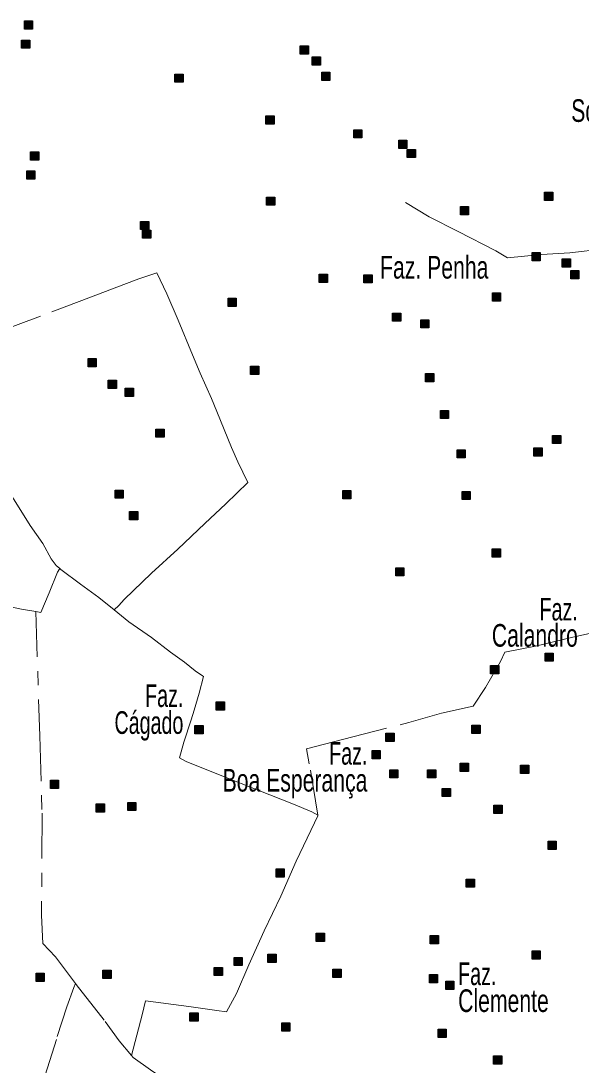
# Model space of a CAD drawing. Extents: x 445.6 to 500, y 8618.1 to 8673.4.
# Drawn here: x 489.93 to 493.89, y 8665.89 to 8673.27 of the extents above; entities that cross this region are included whole.
import ezdxf
from ezdxf.enums import TextEntityAlignment as Align

# ---------------------------------------------------------------- set-up
doc = ezdxf.new("R2010")
doc.units = 0
doc.header["$LTSCALE"] = 0.064
doc.linetypes.add('DOT_DASHED', pattern=[7.7, 5, -1.2, 0.3, -1.2])
doc.layers.add('2', color=7, linetype='Continuous', lineweight=25)
doc.layers.add('22', color=7, linetype='DOT_DASHED', lineweight=13)
doc.layers.add('61', color=7, linetype='Continuous')

msp = doc.modelspace()

# ---------------------------------------------------------------- hatches: boundary and pattern name
at = {"layer": '2'}
for points in [[(489.9539, 8673.2689), (490.0119, 8673.2689), (490.0119, 8673.2109), (489.9539, 8673.2109)], [(489.9337, 8673.1334), (489.9917, 8673.1334), (489.9917, 8673.0754), (489.9337, 8673.0754)], [(491.9043, 8673.0928), (491.9623, 8673.0928), (491.9623, 8673.0348), (491.9043, 8673.0348)], [(491.9888, 8673.0149), (492.0468, 8673.0149), (492.0468, 8672.9569), (491.9888, 8672.9569)], [(491.0173, 8672.8929), (491.0753, 8672.8929), (491.0753, 8672.8349), (491.0173, 8672.8349)], [(492.0563, 8672.9065), (492.1143, 8672.9065), (492.1143, 8672.8485), (492.0563, 8672.8485)], [(491.6611, 8672.5982), (491.7191, 8672.5982), (491.7191, 8672.5402), (491.6611, 8672.5402)], [(492.2826, 8672.4999), (492.3406, 8672.4999), (492.3406, 8672.4419), (492.2826, 8672.4419)], [(492.6002, 8672.4254), (492.6582, 8672.4254), (492.6582, 8672.3674), (492.6002, 8672.3674)], [(489.9978, 8672.344), (490.0558, 8672.344), (490.0558, 8672.286), (489.9978, 8672.286)], [(492.661, 8672.361), (492.719, 8672.361), (492.719, 8672.303), (492.661, 8672.303)], [(489.9708, 8672.2085), (490.0288, 8672.2085), (490.0288, 8672.1505), (489.9708, 8672.1505)], [(493.6308, 8672.0586), (493.6888, 8672.0586), (493.6888, 8672.0006), (493.6308, 8672.0006)], [(491.6662, 8672.0245), (491.7242, 8672.0245), (491.7242, 8671.9665), (491.6662, 8671.9665)], [(493.0363, 8671.957), (493.0943, 8671.957), (493.0943, 8671.899), (493.0363, 8671.899)], [(490.7754, 8671.8521), (490.8334, 8671.8521), (490.8334, 8671.7941), (490.7754, 8671.7941)], [(490.7889, 8671.7911), (490.8469, 8671.7911), (490.8469, 8671.7331), (490.7889, 8671.7331)], [(493.543, 8671.6317), (493.601, 8671.6317), (493.601, 8671.5737), (493.543, 8671.5737)], [(493.7555, 8671.587), (493.8135, 8671.587), (493.8135, 8671.529), (493.7555, 8671.529)], [(492.0377, 8671.4791), (492.0957, 8671.4791), (492.0957, 8671.4211), (492.0377, 8671.4211)], [(492.354, 8671.4759), (492.412, 8671.4759), (492.412, 8671.4179), (492.354, 8671.4179)], [(493.8163, 8671.5057), (493.8743, 8671.5057), (493.8743, 8671.4477), (493.8163, 8671.4477)], [(491.3935, 8671.31), (491.4515, 8671.31), (491.4515, 8671.252), (491.3935, 8671.252)], [(493.2627, 8671.3471), (493.3207, 8671.3471), (493.3207, 8671.2891), (493.2627, 8671.2891)], [(492.5567, 8671.2048), (492.6147, 8671.2048), (492.6147, 8671.1468), (492.5567, 8671.1468)], [(492.756, 8671.1574), (492.814, 8671.1574), (492.814, 8671.0994), (492.756, 8671.0994)], [(490.4038, 8670.8831), (490.4618, 8670.8831), (490.4618, 8670.8251), (490.4038, 8670.8251)], [(491.5523, 8670.8289), (491.6103, 8670.8289), (491.6103, 8670.7709), (491.5523, 8670.7709)], [(490.5462, 8670.731), (490.6042, 8670.731), (490.6042, 8670.673), (490.5462, 8670.673)], [(492.7898, 8670.7779), (492.8478, 8670.7779), (492.8478, 8670.7199), (492.7898, 8670.7199)], [(490.6673, 8670.6731), (490.7253, 8670.6731), (490.7253, 8670.6151), (490.6673, 8670.6151)], [(492.8945, 8670.5171), (492.9525, 8670.5171), (492.9525, 8670.4591), (492.8945, 8670.4591)], [(490.8835, 8670.3851), (490.9415, 8670.3851), (490.9415, 8670.3271), (490.8835, 8670.3271)], [(493.6883, 8670.3409), (493.7463, 8670.3409), (493.7463, 8670.2829), (493.6883, 8670.2829)], [(493.0127, 8670.2393), (493.0707, 8670.2393), (493.0707, 8670.1813), (493.0127, 8670.1813)], [(493.5565, 8670.2528), (493.6145, 8670.2528), (493.6145, 8670.1948), (493.5565, 8670.1948)], [(490.5954, 8669.9545), (490.6534, 8669.9545), (490.6534, 8669.8965), (490.5954, 8669.8965)], [(492.2041, 8669.9515), (492.2621, 8669.9515), (492.2621, 8669.8935), (492.2041, 8669.8935)], [(493.0485, 8669.9447), (493.1065, 8669.9447), (493.1065, 8669.8867), (493.0485, 8669.8867)], [(490.6968, 8669.8025), (490.7548, 8669.8025), (490.7548, 8669.7445), (490.6968, 8669.7445)], [(493.2613, 8669.5381), (493.3193, 8669.5381), (493.3193, 8669.4801), (493.2613, 8669.4801)], [(492.579, 8669.406), (492.637, 8669.406), (492.637, 8669.348), (492.579, 8669.348)], [(493.6352, 8668.8029), (493.6932, 8668.8029), (493.6932, 8668.7449), (493.6352, 8668.7449)], [(493.2501, 8668.7149), (493.3081, 8668.7149), (493.3081, 8668.6569), (493.2501, 8668.6569)], [(491.3107, 8668.4574), (491.3687, 8668.4574), (491.3687, 8668.3994), (491.3107, 8668.3994)], [(491.1587, 8668.2914), (491.2167, 8668.2914), (491.2167, 8668.2334), (491.1587, 8668.2334)], [(493.1179, 8668.2937), (493.1759, 8668.2937), (493.1759, 8668.2357), (493.1179, 8668.2357)], [(492.5099, 8668.2361), (492.5679, 8668.2361), (492.5679, 8668.1781), (492.5099, 8668.1781)], [(492.412, 8668.1141), (492.47, 8668.1141), (492.47, 8668.0561), (492.412, 8668.0561)], [(493.0358, 8668.0246), (493.0938, 8668.0246), (493.0938, 8667.9666), (493.0358, 8667.9666)], [(493.4621, 8668.0109), (493.5201, 8668.0109), (493.5201, 8667.9529), (493.4621, 8667.9529)], [(492.537, 8667.9791), (492.595, 8667.9791), (492.595, 8667.9211), (492.537, 8667.9211)], [(492.8038, 8667.9791), (492.8618, 8667.9791), (492.8618, 8667.9211), (492.8038, 8667.9211)], [(490.1379, 8667.9038), (490.1959, 8667.9038), (490.1959, 8667.8458), (490.1379, 8667.8458)], [(492.9085, 8667.8465), (492.9665, 8667.8465), (492.9665, 8667.7885), (492.9085, 8667.7885)], [(490.4622, 8667.7378), (490.5202, 8667.7378), (490.5202, 8667.6798), (490.4622, 8667.6798)], [(490.6842, 8667.7479), (490.7422, 8667.7479), (490.7422, 8667.6899), (490.6842, 8667.6899)], [(493.2725, 8667.7284), (493.3305, 8667.7284), (493.3305, 8667.6704), (493.2725, 8667.6704)], [(493.6565, 8667.4739), (493.7145, 8667.4739), (493.7145, 8667.4159), (493.6565, 8667.4159)], [(491.7331, 8667.2777), (491.7911, 8667.2777), (491.7911, 8667.2197), (491.7331, 8667.2197)], [(493.0774, 8667.2061), (493.1354, 8667.2061), (493.1354, 8667.1481), (493.0774, 8667.1481)], [(492.0168, 8666.8237), (492.0748, 8666.8237), (492.0748, 8666.7657), (492.0168, 8666.7657)], [(492.8233, 8666.8069), (492.8813, 8666.8069), (492.8813, 8666.7489), (492.8233, 8666.7489)], [(491.6757, 8666.6747), (491.7337, 8666.6747), (491.7337, 8666.6167), (491.6757, 8666.6167)], [(493.5428, 8666.6985), (493.6008, 8666.6985), (493.6008, 8666.6405), (493.5428, 8666.6405)], [(491.4363, 8666.653), (491.4943, 8666.653), (491.4943, 8666.595), (491.4363, 8666.595)], [(490.0366, 8666.5418), (490.0946, 8666.5418), (490.0946, 8666.4838), (490.0366, 8666.4838)], [(490.5095, 8666.5621), (490.5675, 8666.5621), (490.5675, 8666.5041), (490.5095, 8666.5041)], [(491.2956, 8666.5825), (491.3536, 8666.5825), (491.3536, 8666.5245), (491.2956, 8666.5245)], [(492.135, 8666.5696), (492.193, 8666.5696), (492.193, 8666.5116), (492.135, 8666.5116)], [(492.8174, 8666.5324), (492.8754, 8666.5324), (492.8754, 8666.4744), (492.8174, 8666.4744)], [(492.9322, 8666.4849), (492.9902, 8666.4849), (492.9902, 8666.4269), (492.9322, 8666.4269)], [(491.1243, 8666.2611), (491.1823, 8666.2611), (491.1823, 8666.2031), (491.1243, 8666.2031)], [(491.7729, 8666.1899), (491.8309, 8666.1899), (491.8309, 8666.1319), (491.7729, 8666.1319)], [(492.8787, 8666.1462), (492.9367, 8666.1462), (492.9367, 8666.0882), (492.8787, 8666.0882)], [(493.2706, 8665.9565), (493.3286, 8665.9565), (493.3286, 8665.8985), (493.2706, 8665.8985)]]:
    msp.add_hatch(color=256, dxfattribs=at).paths.add_polyline_path(points)

# ---------------------------------------------------------------- linework, layer by layer
for points in [[(489.9539, 8673.2689), (490.0119, 8673.2689), (490.0119, 8673.2109), (489.9539, 8673.2109)], [(489.9337, 8673.1334), (489.9917, 8673.1334), (489.9917, 8673.0754), (489.9337, 8673.0754)], [(491.9043, 8673.0928), (491.9623, 8673.0928), (491.9623, 8673.0348), (491.9043, 8673.0348)], [(491.9888, 8673.0149), (492.0468, 8673.0149), (492.0468, 8672.9569), (491.9888, 8672.9569)], [(491.0173, 8672.8929), (491.0753, 8672.8929), (491.0753, 8672.8349), (491.0173, 8672.8349)], [(492.0563, 8672.9065), (492.1143, 8672.9065), (492.1143, 8672.8485), (492.0563, 8672.8485)], [(491.6611, 8672.5982), (491.7191, 8672.5982), (491.7191, 8672.5402), (491.6611, 8672.5402)], [(492.2826, 8672.4999), (492.3406, 8672.4999), (492.3406, 8672.4419), (492.2826, 8672.4419)], [(492.6002, 8672.4254), (492.6582, 8672.4254), (492.6582, 8672.3674), (492.6002, 8672.3674)], [(489.9978, 8672.344), (490.0558, 8672.344), (490.0558, 8672.286), (489.9978, 8672.286)], [(492.661, 8672.361), (492.719, 8672.361), (492.719, 8672.303), (492.661, 8672.303)], [(489.9708, 8672.2085), (490.0288, 8672.2085), (490.0288, 8672.1505), (489.9708, 8672.1505)], [(493.6308, 8672.0586), (493.6888, 8672.0586), (493.6888, 8672.0006), (493.6308, 8672.0006)], [(491.6662, 8672.0245), (491.7242, 8672.0245), (491.7242, 8671.9665), (491.6662, 8671.9665)], [(493.0363, 8671.957), (493.0943, 8671.957), (493.0943, 8671.899), (493.0363, 8671.899)], [(490.7754, 8671.8521), (490.8334, 8671.8521), (490.8334, 8671.7941), (490.7754, 8671.7941)], [(490.7889, 8671.7911), (490.8469, 8671.7911), (490.8469, 8671.7331), (490.7889, 8671.7331)], [(493.543, 8671.6317), (493.601, 8671.6317), (493.601, 8671.5737), (493.543, 8671.5737)], [(493.7555, 8671.587), (493.8135, 8671.587), (493.8135, 8671.529), (493.7555, 8671.529)], [(492.0377, 8671.4791), (492.0957, 8671.4791), (492.0957, 8671.4211), (492.0377, 8671.4211)], [(492.354, 8671.4759), (492.412, 8671.4759), (492.412, 8671.4179), (492.354, 8671.4179)], [(493.8163, 8671.5057), (493.8743, 8671.5057), (493.8743, 8671.4477), (493.8163, 8671.4477)], [(491.3935, 8671.31), (491.4515, 8671.31), (491.4515, 8671.252), (491.3935, 8671.252)], [(493.2627, 8671.3471), (493.3207, 8671.3471), (493.3207, 8671.2891), (493.2627, 8671.2891)], [(492.5567, 8671.2048), (492.6147, 8671.2048), (492.6147, 8671.1468), (492.5567, 8671.1468)], [(492.756, 8671.1574), (492.814, 8671.1574), (492.814, 8671.0994), (492.756, 8671.0994)], [(490.4038, 8670.8831), (490.4618, 8670.8831), (490.4618, 8670.8251), (490.4038, 8670.8251)], [(491.5523, 8670.8289), (491.6103, 8670.8289), (491.6103, 8670.7709), (491.5523, 8670.7709)], [(490.5462, 8670.731), (490.6042, 8670.731), (490.6042, 8670.673), (490.5462, 8670.673)], [(492.7898, 8670.7779), (492.8478, 8670.7779), (492.8478, 8670.7199), (492.7898, 8670.7199)], [(490.6673, 8670.6731), (490.7253, 8670.6731), (490.7253, 8670.6151), (490.6673, 8670.6151)], [(492.8945, 8670.5171), (492.9525, 8670.5171), (492.9525, 8670.4591), (492.8945, 8670.4591)], [(490.8835, 8670.3851), (490.9415, 8670.3851), (490.9415, 8670.3271), (490.8835, 8670.3271)], [(493.6883, 8670.3409), (493.7463, 8670.3409), (493.7463, 8670.2829), (493.6883, 8670.2829)], [(493.0127, 8670.2393), (493.0707, 8670.2393), (493.0707, 8670.1813), (493.0127, 8670.1813)], [(493.5565, 8670.2528), (493.6145, 8670.2528), (493.6145, 8670.1948), (493.5565, 8670.1948)], [(490.5954, 8669.9545), (490.6534, 8669.9545), (490.6534, 8669.8965), (490.5954, 8669.8965)], [(492.2041, 8669.9515), (492.2621, 8669.9515), (492.2621, 8669.8935), (492.2041, 8669.8935)], [(493.0485, 8669.9447), (493.1065, 8669.9447), (493.1065, 8669.8867), (493.0485, 8669.8867)], [(490.6968, 8669.8025), (490.7548, 8669.8025), (490.7548, 8669.7445), (490.6968, 8669.7445)], [(493.2613, 8669.5381), (493.3193, 8669.5381), (493.3193, 8669.4801), (493.2613, 8669.4801)], [(492.579, 8669.406), (492.637, 8669.406), (492.637, 8669.348), (492.579, 8669.348)], [(493.6352, 8668.8029), (493.6932, 8668.8029), (493.6932, 8668.7449), (493.6352, 8668.7449)], [(493.2501, 8668.7149), (493.3081, 8668.7149), (493.3081, 8668.6569), (493.2501, 8668.6569)], [(491.3107, 8668.4574), (491.3687, 8668.4574), (491.3687, 8668.3994), (491.3107, 8668.3994)], [(491.1587, 8668.2914), (491.2167, 8668.2914), (491.2167, 8668.2334), (491.1587, 8668.2334)], [(493.1179, 8668.2937), (493.1759, 8668.2937), (493.1759, 8668.2357), (493.1179, 8668.2357)], [(492.5099, 8668.2361), (492.5679, 8668.2361), (492.5679, 8668.1781), (492.5099, 8668.1781)], [(492.412, 8668.1141), (492.47, 8668.1141), (492.47, 8668.0561), (492.412, 8668.0561)], [(493.0358, 8668.0246), (493.0938, 8668.0246), (493.0938, 8667.9666), (493.0358, 8667.9666)], [(493.4621, 8668.0109), (493.5201, 8668.0109), (493.5201, 8667.9529), (493.4621, 8667.9529)], [(492.537, 8667.9791), (492.595, 8667.9791), (492.595, 8667.9211), (492.537, 8667.9211)], [(492.8038, 8667.9791), (492.8618, 8667.9791), (492.8618, 8667.9211), (492.8038, 8667.9211)], [(490.1379, 8667.9038), (490.1959, 8667.9038), (490.1959, 8667.8458), (490.1379, 8667.8458)], [(492.9085, 8667.8465), (492.9665, 8667.8465), (492.9665, 8667.7885), (492.9085, 8667.7885)], [(490.4622, 8667.7378), (490.5202, 8667.7378), (490.5202, 8667.6798), (490.4622, 8667.6798)], [(490.6842, 8667.7479), (490.7422, 8667.7479), (490.7422, 8667.6899), (490.6842, 8667.6899)], [(493.2725, 8667.7284), (493.3305, 8667.7284), (493.3305, 8667.6704), (493.2725, 8667.6704)], [(493.6565, 8667.4739), (493.7145, 8667.4739), (493.7145, 8667.4159), (493.6565, 8667.4159)], [(491.7331, 8667.2777), (491.7911, 8667.2777), (491.7911, 8667.2197), (491.7331, 8667.2197)], [(493.0774, 8667.2061), (493.1354, 8667.2061), (493.1354, 8667.1481), (493.0774, 8667.1481)], [(492.0168, 8666.8237), (492.0748, 8666.8237), (492.0748, 8666.7657), (492.0168, 8666.7657)], [(492.8233, 8666.8069), (492.8813, 8666.8069), (492.8813, 8666.7489), (492.8233, 8666.7489)], [(491.6757, 8666.6747), (491.7337, 8666.6747), (491.7337, 8666.6167), (491.6757, 8666.6167)], [(493.5428, 8666.6985), (493.6008, 8666.6985), (493.6008, 8666.6405), (493.5428, 8666.6405)], [(491.4363, 8666.653), (491.4943, 8666.653), (491.4943, 8666.595), (491.4363, 8666.595)], [(490.0366, 8666.5418), (490.0946, 8666.5418), (490.0946, 8666.4838), (490.0366, 8666.4838)], [(490.5095, 8666.5621), (490.5675, 8666.5621), (490.5675, 8666.5041), (490.5095, 8666.5041)], [(491.2956, 8666.5825), (491.3536, 8666.5825), (491.3536, 8666.5245), (491.2956, 8666.5245)], [(492.135, 8666.5696), (492.193, 8666.5696), (492.193, 8666.5116), (492.135, 8666.5116)], [(492.8174, 8666.5324), (492.8754, 8666.5324), (492.8754, 8666.4744), (492.8174, 8666.4744)], [(492.9322, 8666.4849), (492.9902, 8666.4849), (492.9902, 8666.4269), (492.9322, 8666.4269)], [(491.1243, 8666.2611), (491.1823, 8666.2611), (491.1823, 8666.2031), (491.1243, 8666.2031)], [(491.7729, 8666.1899), (491.8309, 8666.1899), (491.8309, 8666.1319), (491.7729, 8666.1319)], [(492.8787, 8666.1462), (492.9367, 8666.1462), (492.9367, 8666.0882), (492.8787, 8666.0882)], [(493.2706, 8665.9565), (493.3286, 8665.9565), (493.3286, 8665.8985), (493.2706, 8665.8985)]]:
    msp.add_lwpolyline(points, close=True, dxfattribs=at)
at = {"layer": '22'}
for points in [[(492.6489, 8671.9853), (492.8151, 8671.8852), (493.0214, 8671.7811), (493.2863, 8671.6445), (493.3688, 8671.5946), (493.6098, 8671.6184), (493.8096, 8671.6314), (494.0606, 8671.6597), (494.3711, 8671.6922), (494.6447, 8671.7182), (494.8076, 8671.7312), (494.9021, 8671.7438)], [(489.2537, 8670.8947), (489.7675, 8671.0726), (490.1478, 8671.2134), (490.4276, 8671.3201), (490.6569, 8671.406), (490.7637, 8671.4466), (490.8897, 8671.4893), (490.9602, 8671.3399), (491.0405, 8671.1539), (491.143, 8670.9107), (491.1964, 8670.7805), (491.2757, 8670.6019), (491.3141, 8670.5102), (491.4188, 8670.2562), (491.4637, 8670.1538), (491.5347, 8670.0073), (491.3787, 8669.8579), (491.2292, 8669.7192), (491.0383, 8669.5368), (490.8525, 8669.3683), (490.6595, 8669.1817), (490.6211, 8669.139), (490.5877, 8669.1079)], [(489.2537, 8670.8947), (489.2799, 8670.8511), (489.3893, 8670.6499), (489.5142, 8670.4598), (489.5863, 8670.353), (489.7007, 8670.1642), (489.7514, 8670.0832), (489.8807, 8669.8845), (489.9951, 8669.7032), (490.0846, 8669.5765), (490.1444, 8669.4684), (490.1792, 8669.4212), (490.2037, 8669.4004)], [(490.0349, 8669.0955), (490.0702, 8669.0892), (490.1303, 8669.2292), (490.1889, 8669.3743), (490.2037, 8669.4004)], [(490.2037, 8669.4004), (490.2115, 8669.3938), (490.3508, 8669.2895), (490.4802, 8669.1951), (490.5877, 8669.1079)], [(488.717, 8669.3102), (488.9421, 8669.2714), (489.2358, 8669.2292), (489.5807, 8669.1759), (489.8121, 8669.1381), (489.9345, 8669.1136), (490.0349, 8669.0955)], [(490.5877, 8669.1079), (490.6916, 8669.0237), (490.8532, 8668.9119), (490.9858, 8668.8087), (491.0853, 8668.7392), (491.1624, 8668.6771), (491.2121, 8668.6423), (491.2203, 8668.6369), (491.1897, 8668.5206), (491.1535, 8668.399), (491.1339, 8668.3304), (491.0814, 8668.173), (491.0504, 8668.0621), (491.0977, 8668.038), (491.3614, 8667.9299), (491.6001, 8667.8357), (491.8554, 8667.7359), (491.9859, 8667.6804), (492.0274, 8667.6587)], [(490.0349, 8669.0955), (490.0624, 8668.2179), (490.0792, 8667.6708), (490.0751, 8666.9507), (490.0834, 8666.7515), (490.1735, 8666.6574), (490.3148, 8666.4692)], [(492.0274, 8667.6587), (491.9683, 8668.0205), (491.9483, 8668.1254), (492.2035, 8668.1918), (492.6708, 8668.3116), (492.9032, 8668.379), (493.1256, 8668.4289), (493.2131, 8668.5587), (493.3197, 8668.7423), (493.3497, 8668.8097), (493.5672, 8668.8521), (493.8221, 8668.912), (494.0545, 8668.9644), (494.2369, 8669.0044), (494.2867, 8669.0185)], [(490.7103, 8665.9601), (490.7875, 8666.2469), (490.81, 8666.3468), (491.1174, 8666.3068), (491.3148, 8666.2769), (491.3823, 8666.2694), (491.4523, 8666.3967), (491.5397, 8666.6013), (491.6479, 8666.8405), (491.7678, 8667.0851), (491.8753, 8667.3322), (492.0057, 8667.6037), (492.0282, 8667.6536), (492.0274, 8667.6587)], [(490.843, 8664.8591), (490.7725, 8664.9462), (490.5822, 8665.1695), (490.3748, 8665.4132), (490.263, 8665.5368), (490.1101, 8665.7163), (490.0839, 8665.7685), (490.1862, 8666.0941), (490.2552, 8666.3032), (490.3029, 8666.44), (490.3148, 8666.4692)], [(490.3148, 8666.4692), (490.321, 8666.461), (490.5258, 8666.1991), (490.6241, 8666.0641), (490.7103, 8665.9601)], [(490.7103, 8665.9601), (490.7224, 8665.9455), (490.8453, 8665.8596), (491.0432, 8665.7233), (491.0923, 8665.6865), (491.4364, 8665.5842), (491.4382, 8665.5836)]]:
    msp.add_lwpolyline(points, dxfattribs=at)

# ---------------------------------------------------------------- texts
at = {"layer": '61'}
for s, width, p in [('Socorro', 0.7, (494.344, 8672.5553)), ('Faz.', 0.65, (493.8663, 8669.033)), ('Calandro', 0.7, (493.8663, 8668.848)), ('Faz.', 0.65, (491.078, 8668.422)), ('Cágado', 0.65, (491.078, 8668.232)), ('Faz.', 0.65, (492.3791, 8668.0144)), ('Boa Esperança', 0.7, (492.3791, 8667.8244))]:
    msp.add_text(s, height=0.16, dxfattribs=dict(at, width=width)).set_placement(p, align=Align.RIGHT)
for s, width, p in [('Faz. Penha', 0.7, (492.4683, 8671.4483)), ('Faz.', 0.65, (493.0204, 8666.4573)), ('Clemente', 0.7, (493.0204, 8666.2673))]:
    msp.add_text(s, height=0.16, dxfattribs=dict(at, width=width)).set_placement(p)

doc.saveas('drawing.dxf')
